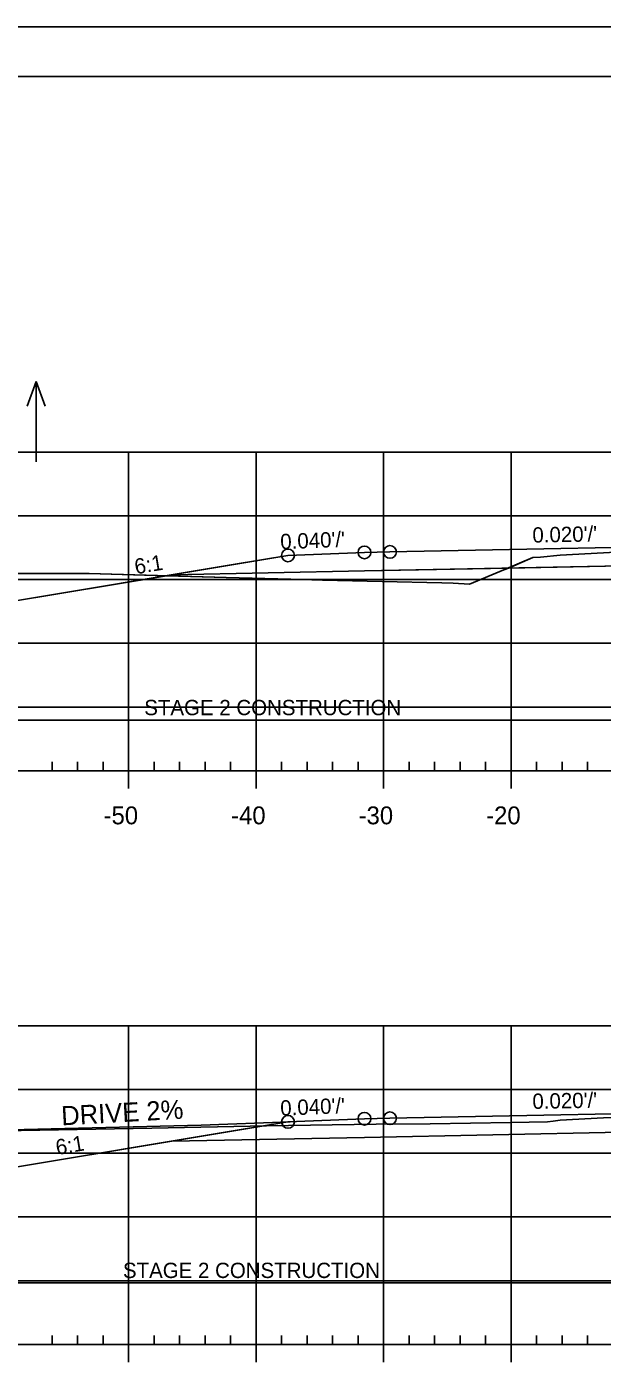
# Model space of a CAD drawing. Extents: x 1365647 to 1367999, y 387113 to 400173.
# Drawn here: x 1365836.1 to 1365881.2, y 389614 to 389719.5 of the extents above; entities that cross this region are included whole.
import ezdxf

# ---------------------------------------------------------------- set-up
doc = ezdxf.new("R2010")
doc.units = 0
for name, color, linetype in [('R_Alt Surface', 7, 'Continuous'), ('R_Axis', 7, 'Continuous'), ('R_Axis Annot', 7, 'Continuous'), ('R_Border', 7, 'Continuous'), ('R_Contours', 7, 'Continuous'), ('R_Drive', 7, 'Continuous'), ('R_Exist Surface', 7, 'Continuous'), ('R_Fin Surface', 7, 'Continuous'), ('R_Fin Surface Annot', 7, 'Continuous'), ('R_Grid', 7, 'Continuous'), ('R_No Plot', 7, 'Continuous'), ('R_Proposed Const Limits', 7, 'Continuous'), ('R_Water', 7, 'Continuous'), ('R_Water Annot', 7, 'Continuous')]:
    doc.layers.add(name, color=color, linetype=linetype)

msp = doc.modelspace()

# ---------------------------------------------------------------- linework, layer by layer
at = {"layer": 'R_Alt Surface'}
for points in [[(1365847.47, 389676.47), (1365862.59, 389676.77), (1365882.76, 389677.18), (1365882.76, 389678.46), (1365894.09, 389678.69), (1365906.52, 389678.44), (1365906.52, 389677.15), (1365925.59, 389676.77), (1365940.72, 389676.47)], [(1365847.47, 389632.04), (1365862.59, 389632.34), (1365882.71, 389632.75), (1365882.71, 389634.03), (1365894.09, 389634.26), (1365906.45, 389634.01), (1365906.45, 389632.73), (1365925.59, 389632.34), (1365940.72, 389632.04)]]:
    msp.add_lwpolyline(points, dxfattribs=at)
at = {"layer": 'R_Axis'}
for p, q in [((1365838.09, 389661.1), (1365838.09, 389661.8)), ((1365840.09, 389661.1), (1365840.09, 389661.8)), ((1365842.09, 389661.1), (1365842.09, 389661.8)), ((1365846.09, 389661.1), (1365846.09, 389661.8)), ((1365848.09, 389661.1), (1365848.09, 389661.8)), ((1365850.09, 389661.1), (1365850.09, 389661.8)), ((1365852.09, 389661.1), (1365852.09, 389661.8)), ((1365856.09, 389661.1), (1365856.09, 389661.8)), ((1365858.09, 389661.1), (1365858.09, 389661.8)), ((1365860.09, 389661.1), (1365860.09, 389661.8)), ((1365862.09, 389661.1), (1365862.09, 389661.8)), ((1365866.09, 389661.1), (1365866.09, 389661.8)), ((1365868.09, 389661.1), (1365868.09, 389661.8)), ((1365870.09, 389661.1), (1365870.09, 389661.8)), ((1365872.09, 389661.1), (1365872.09, 389661.8)), ((1365876.09, 389661.1), (1365876.09, 389661.8)), ((1365878.09, 389661.1), (1365878.09, 389661.8)), ((1365880.09, 389661.1), (1365880.09, 389661.8)), ((1365749.09, 389661.1), (1366039.09, 389661.1)), ((1365844.09, 389659.7), (1365844.09, 389661.1)), ((1365854.09, 389659.7), (1365854.09, 389661.1)), ((1365864.09, 389659.7), (1365864.09, 389661.1)), ((1365874.09, 389659.7), (1365874.09, 389661.1)), ((1365838.09, 389616.1), (1365838.09, 389616.8)), ((1365840.09, 389616.1), (1365840.09, 389616.8)), ((1365842.09, 389616.1), (1365842.09, 389616.8)), ((1365846.09, 389616.1), (1365846.09, 389616.8)), ((1365848.09, 389616.1), (1365848.09, 389616.8)), ((1365850.09, 389616.1), (1365850.09, 389616.8)), ((1365852.09, 389616.1), (1365852.09, 389616.8)), ((1365856.09, 389616.1), (1365856.09, 389616.8)), ((1365858.09, 389616.1), (1365858.09, 389616.8)), ((1365860.09, 389616.1), (1365860.09, 389616.8)), ((1365862.09, 389616.1), (1365862.09, 389616.8)), ((1365866.09, 389616.1), (1365866.09, 389616.8)), ((1365868.09, 389616.1), (1365868.09, 389616.8)), ((1365870.09, 389616.1), (1365870.09, 389616.8)), ((1365872.09, 389616.1), (1365872.09, 389616.8)), ((1365876.09, 389616.1), (1365876.09, 389616.8)), ((1365878.09, 389616.1), (1365878.09, 389616.8)), ((1365880.09, 389616.1), (1365880.09, 389616.8)), ((1365749.09, 389616.1), (1366039.09, 389616.1)), ((1365844.09, 389614.7), (1365844.09, 389616.1)), ((1365854.09, 389614.7), (1365854.09, 389616.1)), ((1365864.09, 389614.7), (1365864.09, 389616.1)), ((1365874.09, 389614.7), (1365874.09, 389616.1))]:
    msp.add_line(p, q, dxfattribs=at)
at = {"layer": 'R_Border'}
msp.add_line((1365736.09, 389715.56), (1366052.27, 389715.56), dxfattribs=at)
at = {"layer": 'R_Contours'}
for points in [[(1365873.88, 389677), (1365875.79, 389677.82), (1365876.39, 389677.85), (1365877.94, 389678.02), (1365882.3, 389678.25), (1365882.76, 389678.28), (1365882.76, 389677.18)], [(1365828.08, 389676.49), (1365833.81, 389676.58), (1365837.91, 389676.58), (1365840.99, 389676.57), (1365847.07, 389676.4), (1365834.59, 389674.32)], [(1365847.07, 389676.4), (1365851.74, 389676.27), (1365856.82, 389676.13), (1365859.3, 389676.06), (1365868.66, 389675.84), (1365869.54, 389675.81), (1365870.83, 389675.74), (1365873.52, 389676.85), (1365873.88, 389677), (1365862.59, 389676.77), (1365847.47, 389676.47)], [(1365826.15, 389632.71), (1365828.32, 389632.75), (1365837.14, 389632.92), (1365845.92, 389633.06), (1365854.91, 389633.24), (1365863.51, 389633.38), (1365867.73, 389633.4), (1365874.06, 389633.52), (1365876.93, 389633.57), (1365877.38, 389633.61), (1365877.93, 389633.69), (1365881.34, 389633.87), (1365882.71, 389633.93), (1365882.71, 389632.75), (1365862.59, 389632.34), (1365847.47, 389632.04), (1365834.59, 389629.9)]]:
    msp.add_lwpolyline(points, close=True, dxfattribs=at)
at = {"layer": 'R_Drive'}
for q in [(1365814.09, 389632.44), (1365856.77, 389633.57)]:
    msp.add_line((1365849.77, 389633.29), q, dxfattribs=at)
at = {"layer": 'R_Exist Surface'}
for points in [[(1365833.81, 389676.58), (1365837.91, 389676.58), (1365840.99, 389676.57), (1365851.74, 389676.27), (1365856.82, 389676.13), (1365859.3, 389676.06), (1365868.66, 389675.84), (1365869.54, 389675.81), (1365870.83, 389675.74), (1365873.52, 389676.85), (1365875.79, 389677.82), (1365876.39, 389677.85), (1365877.94, 389678.02), (1365882.3, 389678.25)], [(1365828.32, 389632.75), (1365837.14, 389632.92), (1365845.92, 389633.06), (1365854.91, 389633.24), (1365863.51, 389633.38), (1365867.73, 389633.4), (1365874.06, 389633.52), (1365876.93, 389633.57), (1365877.38, 389633.61), (1365877.93, 389633.69), (1365881.34, 389633.87)]]:
    msp.add_lwpolyline(points, dxfattribs=at)
at = {"layer": 'R_Fin Surface'}
for points in [[(1365828.08, 389676.49), (1365834.59, 389674.32), (1365852.3, 389677.27), (1365856.59, 389677.99), (1365862.59, 389678.23), (1365864.59, 389678.27), (1365894.09, 389678.86), (1365923.59, 389678.27), (1365925.59, 389678.23), (1365931.59, 389677.99), (1365935.89, 389677.27), (1365953.59, 389674.32), (1365963.92, 389677.77)], [(1365828.08, 389676.49), (1365834.59, 389674.32), (1365847.47, 389676.47), (1365856.59, 389677.99), (1365862.59, 389678.23), (1365864.59, 389678.27), (1365894.09, 389678.86), (1365923.59, 389678.27), (1365925.59, 389678.23), (1365931.59, 389677.99), (1365940.72, 389676.47), (1365953.59, 389674.32), (1365963.92, 389677.77)], [(1365856.59, 389677.99), (1365862.59, 389678.23), (1365864.59, 389678.27), (1365894.09, 389678.86), (1365923.59, 389678.27), (1365925.59, 389678.23), (1365931.59, 389677.99)], [(1365826.15, 389632.71), (1365834.59, 389629.9), (1365852.3, 389632.85), (1365856.59, 389633.56), (1365862.59, 389633.8), (1365864.59, 389633.84), (1365894.09, 389634.43), (1365923.59, 389633.84), (1365925.59, 389633.8), (1365931.59, 389633.56), (1365935.89, 389632.85), (1365953.59, 389629.9), (1365964.89, 389633.66)], [(1365826.15, 389632.71), (1365834.59, 389629.9), (1365847.47, 389632.04), (1365856.59, 389633.56), (1365862.59, 389633.8), (1365864.59, 389633.84), (1365894.09, 389634.43), (1365923.59, 389633.84), (1365925.59, 389633.8), (1365931.59, 389633.56), (1365940.72, 389632.04), (1365953.59, 389629.9), (1365964.89, 389633.66)], [(1365856.59, 389633.56), (1365862.59, 389633.8), (1365864.59, 389633.84), (1365894.09, 389634.43), (1365923.59, 389633.84), (1365925.59, 389633.8), (1365931.59, 389633.56)]]:
    msp.add_lwpolyline(points, dxfattribs=at)
at = {"layer": 'R_Grid'}
for p, q in [((1365749.09, 389686.1), (1366039.09, 389686.1)), ((1365844.09, 389661.1), (1365844.09, 389686.1)), ((1365854.09, 389661.1), (1365854.09, 389686.1)), ((1365864.09, 389661.1), (1365864.09, 389686.1)), ((1365874.09, 389661.1), (1365874.09, 389686.1)), ((1365749.09, 389681.1), (1366039.09, 389681.1)), ((1365749.09, 389676.1), (1366039.09, 389676.1)), ((1365749.09, 389671.1), (1366039.09, 389671.1)), ((1365749.09, 389666.1), (1366039.09, 389666.1)), ((1365749.09, 389661.1), (1366039.09, 389661.1)), ((1365749.09, 389641.1), (1366039.09, 389641.1)), ((1365844.09, 389616.1), (1365844.09, 389641.1)), ((1365854.09, 389616.1), (1365854.09, 389641.1)), ((1365864.09, 389616.1), (1365864.09, 389641.1)), ((1365874.09, 389616.1), (1365874.09, 389641.1)), ((1365749.09, 389636.1), (1366039.09, 389636.1)), ((1365749.09, 389631.1), (1366039.09, 389631.1)), ((1365749.09, 389626.1), (1366039.09, 389626.1)), ((1365749.09, 389621.1), (1366039.09, 389621.1)), ((1365749.09, 389616.1), (1366039.09, 389616.1))]:
    msp.add_line(p, q, dxfattribs=at)
at = {"layer": 'R_No Plot'}
msp.add_line((1365723.69, 389719.45), (1366057.03, 389719.45), dxfattribs=at)
msp.add_lwpolyline([(1365723.69, 389719.45), (1366057.03, 389719.45), (1366057.03, 389506.11), (1365723.69, 389506.11)], close=True, dxfattribs=at)
for centre in [(1365862.59, 389678.23), (1365862.59, 389678.23), (1365862.59, 389678.23), (1365862.59, 389678.23), (1365862.59, 389678.23), (1365864.59, 389678.27), (1365864.59, 389678.27), (1365864.59, 389678.27), (1365864.59, 389678.27), (1365864.59, 389678.27), (1365856.59, 389677.99), (1365856.59, 389677.99), (1365856.59, 389677.99), (1365856.59, 389677.99), (1365856.59, 389677.99), (1365864.59, 389633.84), (1365864.59, 389633.84), (1365864.59, 389633.84), (1365864.59, 389633.84), (1365864.59, 389633.84), (1365856.59, 389633.56), (1365856.59, 389633.56), (1365856.59, 389633.56), (1365856.59, 389633.56), (1365856.59, 389633.56), (1365862.59, 389633.8), (1365862.59, 389633.8), (1365862.59, 389633.8), (1365862.59, 389633.8), (1365862.59, 389633.8)]:
    msp.add_circle(centre, 0.5, dxfattribs=at)
at = {"layer": 'R_Proposed Const Limits'}
for points in [[(1365856.59, 389677.99), (1365834.59, 389674.32), (1365828.08, 389676.49)], [(1365856.59, 389633.56), (1365834.59, 389629.9), (1365826.15, 389632.71)]]:
    msp.add_lwpolyline(points, dxfattribs=at)
at = {"layer": 'R_Water'}
for p, q in [((1365828.08, 389665.07), (1365882.76, 389665.07)), ((1365826.11, 389620.92), (1365882.71, 389620.92))]:
    msp.add_line(p, q, dxfattribs=at)
at = {"layer": 'R_Water Annot'}
for p, q in [((1365836.84, 389691.63), (1365836.14, 389689.7)), ((1365836.84, 389685.34), (1365836.84, 389691.63)), ((1365836.84, 389691.63), (1365837.54, 389689.7))]:
    msp.add_line(p, q, dxfattribs=at)

# ---------------------------------------------------------------- texts
at = {"layer": 'R_Axis Annot'}
for s, p in [('-50', (1365842.13, 389656.9)), ('-40', (1365852.13, 389656.9)), ('-30', (1365862.13, 389656.9)), ('-20', (1365872.13, 389656.9))]:
    msp.add_text(s, height=1.4, dxfattribs=at).set_placement(p)
at = {"layer": 'R_Drive'}
msp.add_text('DRIVE 2%', height=1.5, rotation=3.1665, dxfattribs=at).set_placement((1365838.85, 389633.28))
at = {"layer": 'R_Fin Surface Annot'}
for s, rotation, p in [("0.040'/'", 2.2906, (1365856.01, 389678.47)), ("0.020'/'", 1.1458, (1365875.77, 389678.99)), ('6:1', 9.4623, (1365844.66, 389676.51)), ("0.040'/'", 2.2906, (1365856.01, 389634.04)), ("0.020'/'", 1.1458, (1365875.77, 389634.57)), ('6:1', 9.4623, (1365838.48, 389630.96))]:
    msp.add_text(s, height=1.2, rotation=rotation, dxfattribs=at).set_placement(p)
at = {"layer": 'R_Water'}
for p in [(1365845.32, 389665.46), (1365843.65, 389621.31)]:
    msp.add_text('STAGE 2 CONSTRUCTION', height=1.2, dxfattribs=at).set_placement(p)

doc.saveas('drawing.dxf')
